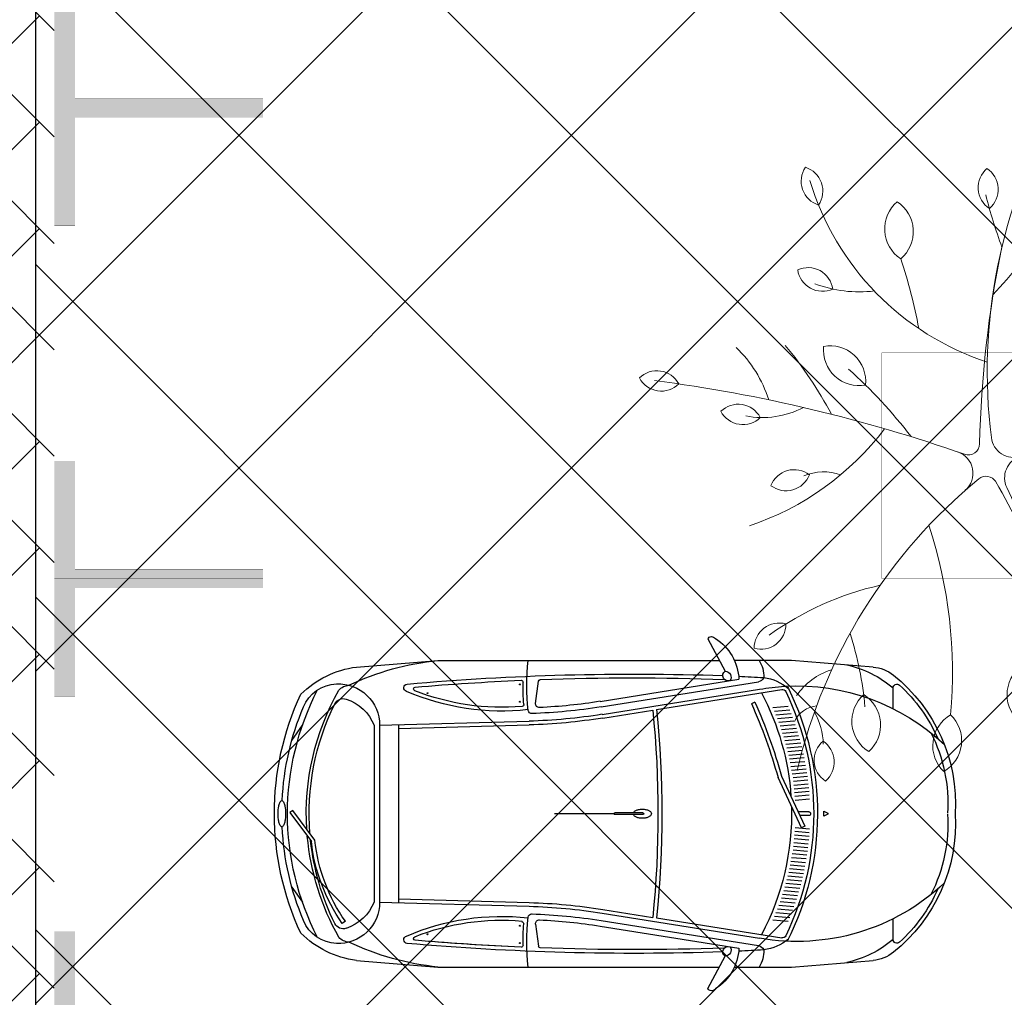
# Model space of a CAD drawing. Header units: millimetres. Extents: x 747415 to 1601423, y -236173 to 551995.
# Tile 395 of 549: x 1107225 to 1112460, y 198712 to 203909. Entities that reach past the tile are written whole.
import ezdxf

# ---------------------------------------------------------------- set-up
doc = ezdxf.new("R2010")
doc.units = ezdxf.units.MM
doc.header["$LTSCALE"] = 100
doc.header["$MEASUREMENT"] = 0
doc.linetypes.add('DASHED2', pattern=[9.525, 6.35, -3.175])
doc.layers.get('0').update_dxf_attribs({"linetype": 'CONTINUOUS', "lineweight": 0})
for name, color, linetype in [('T--A9041_VERHARDING_Parkeren', 9, 'CONTINUOUS'), ('T--L9041_VERHARDING_Parkeren', 9, 'DASHED2'), ('T--L9041_VERHARDING_Wegen', 7, 'CONTINUOUS'), ('T--L9082_INRICHTING_SPECIFIEK_Auto', 8, 'CONTINUOUS')]:
    doc.layers.add(name, color=color, linetype=linetype)
for name, color, linetype, lineweight in [('T--A9041_VERHARDING_Wegen', 21, 'CONTINUOUS', 0), ('T--A9042_BEPLANTING', 90, 'CONTINUOUS', 0), ('T--L9042_BOMEN', 84, 'CONTINUOUS', 0), ('T--L9067_BEHEERVOORZIENING_Belijning', 7, 'DASHED2', 0)]:
    doc.layers.add(name, color=color, linetype=linetype, lineweight=lineweight)
doc.layers.add('T--A9072_BELIJNING', color=7, linetype='CONTINUOUS', lineweight=0, true_color=0xffffff)

# ---------------------------------------------------------------- blocks, each defined once
blk = doc.blocks.new('auto64')
for points in [[(-2304.5, 929), (-2397.7, 757.5)], [(-3183.6, 779.6), (-2750, 815), (-2446.3, 815)], [(-436.4, 779.6), (-870, 815), (-2366.4, 815)], [(-1737, 567.8), (-2573.7, 701.2)], [(-1732.3, 597.4), (-2470.4, 715.1)], [(-1389.3, 586.7), (-1404.3, 704.7)], [(-3290, 558.5), (-3290, 668.7)], [(-2032.1, 554.1), (-2698.1, 660.3)], [(-1743.3, 528.3), (-2580, 661.7)], [(-2554.7, 593.2), (-2536.5, 585)], [(-2667, 525.7), (-2748.1, 532.8)], [(-2658.9, 545), (-2740.4, 552.2)], [(-2650.5, 564.4), (-2732.4, 571.6)], [(-1746.5, 508.6), (-2012.3, 550.9)], [(-2689.2, 467.4), (-2769.4, 474.5)], [(-2682.1, 486.9), (-2762.6, 494)], [(-2674.7, 506.3), (-2755.5, 513.4)], [(-660, 452.8), (-1354.9, 472.1)], [(-560, 470), (-1354.3, 492.1)], [(-2702.5, 428.4), (-2782.1, 435.5)], [(-2696, 447.9), (-2775.9, 455)], [(-660, 470), (-660, -470)], [(-560, 470.1), (-560, -470.1)], [(-530, 470), (-530, -470)], [(-93, 390), (-149.4, 470)], [(-2720, 369.7), (-2798.9, 376.7)], [(-2714.5, 389.3), (-2793.6, 396.3)], [(-2708.6, 408.9), (-2788, 415.9)], [(-2734.9, 310.8), (-2813.3, 317.8)], [(-2730.2, 330.5), (-2808.8, 337.4)], [(-2725.3, 350.1), (-2804, 357.1)], [(-2743.3, 271.4), (-2821.4, 278.3)], [(-2739.2, 291.1), (-2817.5, 298)], [(-2753.8, 212.1), (-2831.6, 219)], [(-2750.6, 231.9), (-2828.5, 238.8)], [(-2747.1, 251.7), (-2825.1, 258.6)], [(-2761.6, 152.6), (-2839.3, 159.4)], [(-2759.9, 172.5), (-2837, 179.3)], [(-2758.1, 192.4), (-2834.5, 199.2)], [(-2697.1, 199), (-2820.5, -67), (-2802.3, -75.4), (-2678.2, 192.1)], [(-2765.1, 112.7), (-2843.1, 119.6)], [(-2763.4, 132.6), (-2841.4, 139.5)], [(-2768.7, 72.9), (-2846.4, 79.7)], [(-2766.9, 92.8), (-2844.6, 99.7)], [(-2940.1, -4.6), (-2921, -12.7), (-2921, 0), (-2921, 12.7), (-2940.1, 4.6)], [(-2841.7, 10), (-2784.7, 10)], [(-1960.2, 5), (-1810.2, 5)], [(-1805.2, 0), (-1490.2, 0)], [(-216, -140.7), (-98.2, 17.6), (-82.2, 5.7), (-196.7, -148.3)], [(-2841.7, -10), (-2794, -10)], [(-1960.2, -5), (-1810.2, -5)], [(-2768.7, -72.9), (-2846.4, -79.7)], [(-2766.9, -92.8), (-2844.6, -99.7)], [(-2765.1, -112.7), (-2843.1, -119.6)], [(-2763.4, -132.6), (-2841.4, -139.5)], [(-2761.6, -152.6), (-2839.3, -159.4)], [(-2759.9, -172.5), (-2837, -179.3)], [(-2758.1, -192.4), (-2834.5, -199.2)], [(-2753.8, -212.1), (-2831.6, -219)], [(-2750.6, -231.9), (-2828.5, -238.8)], [(-2747.1, -251.7), (-2825.1, -258.6)], [(-2743.3, -271.4), (-2821.4, -278.3)], [(-2739.2, -291.1), (-2817.5, -298)], [(-2734.9, -310.8), (-2813.3, -317.8)], [(-2730.2, -330.5), (-2808.8, -337.4)], [(-2725.3, -350.1), (-2804, -357.1)], [(-2720, -369.7), (-2798.9, -376.7)], [(-2714.5, -389.3), (-2793.6, -396.3)], [(-2708.6, -408.9), (-2788, -415.9)], [(-93, -390), (-149.4, -470)], [(-2702.5, -428.4), (-2782.1, -435.5)], [(-2696, -447.9), (-2775.9, -455)], [(-2689.2, -467.4), (-2769.4, -474.5)], [(-660, -452.8), (-1354.9, -472.1)], [(-560, -470), (-1354.3, -492.1)], [(-2682.1, -486.9), (-2762.6, -494)], [(-2674.7, -506.3), (-2755.5, -513.4)], [(-1746.5, -508.6), (-2012.3, -550.9)], [(-3290, -668.7), (-3290, -558.5)], [(-2667, -525.7), (-2748.1, -532.8)], [(-2658.9, -545), (-2740.4, -552.2)], [(-2650.5, -564.4), (-2732.4, -571.6)], [(-2032.1, -554.1), (-2698.1, -660.3)], [(-1743.3, -528.3), (-2580, -661.7)], [(-1737, -567.8), (-2573.7, -701.2)], [(-377.6, -572), (-361.2, -583.4)], [(-1732.3, -597.4), (-2470.4, -715.1)], [(-1389.3, -586.7), (-1404.3, -704.7)], [(-2446.3, -815), (-2750, -815), (-3183.6, -779.6)], [(-2304.5, -929), (-2397.7, -757.5)], [(-436.4, -779.6), (-870, -815), (-2366.4, -815)]]:
    blk.add_lwpolyline(points)
for centre, radius, start, end in [((-2199.5, 702.7), 271.1, 122.5061, 177.3807), ((-2325.6, 917.5), 24, 28.4487, 144.8117), ((-2919.5, 231.4), 573.2, 102.481, 130.272), ((-2433.2, 726.8), 169.4, 148.6333, 180.9564), ((-2582.9, 684), 1240.6, 353.7279, 6.0623), ((-1012.2, -604.7), 1426.8, 64.4533, 84.2811), ((-2747.5, 52.9), 874.1, 128.5195, 183.4666), ((-3167.3, 580.3), 200, 94.6669, 128.5195), ((-2396.9, 725.7), 31.7, 91.422, 214.9423), ((-2412.7, 733.7), 28.1, 248.5131, 57.8511), ((-1911, -12957.7), 13700.1, 84.95581, 91.981), ((-500.4, 274.6), 509, 45.0724, 82.7817), ((-2747.5, 52.9), 854.1, 132.4061, 156.0666), ((-3310, 668.7), 20, 0, 132.4061), ((-2566.5, 466), 260.5, 97.9758, 129.7902), ((-1914, -11588.8), 12332, 92.58016, 93.20092), ((-2568.5, 737.6), 36.8, 201.7756, 261.8193), ((-1911, -12957.7), 13680.1, 87.91744, 92.01787), ((-1414.2, 703.4), 10, 7.2745, 87.9174), ((-2582.9, 684), 1260.6, 355.3159, 0.6912), ((-1312.4, 699.3), 10, 87.4901, 180.6912), ((-1911, -12957.7), 13680.1, 85.12905, 87.49008), ((-1306, 687.5), 2.5, 90, 270), ((-1306, 687.5), 2.5, 270, 90), ((-708.2, 669.4), 20, 284.8612, 84.9558), ((-339.9, 470), 220.1, 87.5524, 180.0097), ((-398.9, 609.8), 72.8, 40.2199, 88.4107), ((-339.1, 490.1), 200, 22.8604, 87.5524), ((-2779, -463.8), 1142.9, 86.7478, 133.301), ((-1377.2, 0), 1510.8, 153.8364, 206.6643), ((-1377.2, 0), 1490.8, 154.1833, 205.8167), ((-1377.2, 0), 1372.8, 152.0676, 176.1797), ((-2715.3, 657.3), 20, 86.7478, 153.8364), ((-2701.2, 640.5), 20, 80.9423, 154.1833), ((-2779, -463.8), 1142.9, 79.9751, 86.7478), ((-1209, 1821.9), 1276.3, 263.6929, 293.3519), ((-1209, 1821.9), 1256.3, 265.0494, 291.5959), ((-815.2, 640.9), 2.5, 90, 270), ((-815.2, 640.9), 2.5, 270, 90), ((-750.2, 663), 10, 291.5959, 85.1291), ((-1501.5, 0), 1331.5, 356.4569, 29.5582), ((-1501.5, 0), 1431.5, 332.6464, 27.3536), ((-1501.5, 0), 1501.5, 334.9815, 25.0185), ((-87.3, -520.5), 2707.1, 155.7055, 164.5863), ((-87.3, -520.5), 2687.1, 155.7055, 164.6216), ((-1271, 3490.9), 2930, 260.9423, 267.2804), ((-1409.1, 584.2), 20, 267.2804, 7.2745), ((-1316.5, 580.2), 10, 175.3159, 265.0494), ((-1306, 595.5), 2.5, 90, 270), ((-1306, 595.5), 2.5, 270, 90), ((-306.1, 380.4), 241.2, 108.384, 158.1789), ((-366.4, 561.8), 50, 26.3311, 108.384), ((-1501.5, 0), 1316.5, 355.4418, 26.3311), ((3446.7, 0), 5506.7, 174.225, 185.775), ((3446.7, 0), 5486.7, 174.2369, 185.7631), ((-1271, 3490.9), 3000, 260.9423, 268.4089), ((-1271, 3490.9), 2960, 260.9423, 268.0852), ((-1369.3, 552.5), 20, 268.0852, 348.1357), ((-1461.9, 3509.8), 2978.7, 271.7693, 271.819), ((-1501.5, 0), 1461.5, 2.7376, 22.8604), ((-1271, 3490.9), 3020, 260.9423, 268.4089), ((-2747.5, 52.9), 834.1, 153.1339, 183.4666), ((2.9, 33.2), 59.3, 145.403, 164.0546), ((-40, 62.8), 7.21, 90, 145.403), ((-40, 62.8), 7.21, 34.597, 90), ((-82.9, 33.2), 59.3, 15.9454, 34.597), ((-2938.2, 0), 5, 112.786, 247.214), ((-2841.7, 0), 10, 90, 270), ((-1377.2, 0), 1372.8, 178.392, 207.9324), ((-1992, 0), 13, 140.4731, 180), ((-1992, 0), 13, 180, 219.5269), ((-1975.1, -13.9), 34.9, 116.6567, 140.4731), ((-1963.8, -36.4), 60, 101.7464, 116.6567), ((-1956.4, -72.1), 96.5, 90, 101.7464), ((-1960.2, 0), 5, 90, 270), ((-1956.4, -72.1), 96.5, 78.2536, 90), ((-1949, -36.4), 60, 63.3433, 78.2536), ((-1937.7, -13.9), 34.9, 39.5269, 63.3433), ((-1920.8, 0), 13, 22.6244, 39.5269), ((-1810.2, 0), 5, 270, 90), ((184.7, 0), 244.7, 173.2506, 180), ((184.7, 0), 244.7, 180, 186.7494), ((72.7, 13.3), 131.9, 164.0546, 173.2506), ((-152.7, 13.3), 131.9, 6.7494, 15.9454), ((-264.7, 0), 244.7, 0, 6.7494), ((-264.7, 0), 244.7, 353.2506, 0), ((-2747.5, -52.9), 874.1, 176.5334, 231.4805), ((-2747.5, -52.9), 834.1, 176.5334, 206.8661), ((-1975.1, 13.9), 34.9, 219.5269, 243.3433), ((-1963.8, 36.4), 60, 243.3433, 258.2536), ((-1956.4, 72.1), 96.5, 258.2536, 270), ((-1956.4, 72.1), 96.5, 270, 281.7464), ((-1949, 36.4), 60, 281.7464, 296.6567), ((-1937.7, 13.9), 34.9, 296.6567, 320.4731), ((-1920.8, 0), 13, 320.4731, 337.3756), ((72.7, -13.3), 131.9, 186.7494, 195.9454), ((2.9, -33.2), 59.3, 195.9454, 214.597), ((-82.9, -33.2), 59.3, 325.403, 344.0546), ((-152.7, -13.3), 131.9, 344.0546, 353.2506), ((-1501.5, 0), 1461.5, 337.1396, 357.2624), ((-40, -62.8), 7.21, 214.597, 270), ((-40, -62.8), 7.21, 270, 325.403), ((-1132.8, -43.1), 922, 324.9998, 353.9253), ((-1132.8, -43.1), 942, 324.9998, 353.5912), ((-1501.5, 0), 1331.5, 330.4418, 354.8462), ((-1501.5, 0), 1316.5, 333.6689, 353.7639), ((-2779, 463.8), 1142.9, 226.699, 280.0249), ((-2747.5, -52.9), 854.1, 203.9334, 227.5939), ((-339.9, -470), 220.1, 179.9903, 272.4476), ((-306.1, -380.4), 241.2, 201.8211, 251.616), ((-1271, -3490.9), 3020, 91.5911, 99.0577), ((-1271, -3490.9), 3000, 91.5911, 99.0577), ((-1271, -3490.9), 2960, 91.9167, 99.0577), ((-1271, -3490.9), 2930, 92.7196, 99.0577), ((-1409.1, -584.2), 20, 352.7255, 92.7196), ((-1369.4, -552.6), 20, 6.1809, 91.9167), ((-1461.9, -3509.8), 2978.7, 88.1848, 88.2307), ((-2582.9, -684), 1240.6, 353.9377, 6.1809), ((-1209, -1821.9), 1276.3, 66.6481, 96.3071), ((-1316.1, -584.8), 10, 87.1473, 184.478), ((-1209, -1821.9), 1256.3, 68.4041, 94.9506), ((-339.1, -490.1), 200, 272.4476, 337.1396), ((-2582.9, -684), 1260.6, 359.3088, 4.478), ((-1306, -595.5), 2.5, 90, 270), ((-1306, -595.5), 2.5, 270, 90), ((-366.4, -561.8), 50, 251.616, 333.6689), ((-3310, -668.7), 20, 227.5939, 0), ((-2919.5, -231.4), 573.2, 229.728, 257.519), ((-2566.5, -466), 260.5, 230.2098, 262.0242), ((-2701.2, -640.5), 20, 205.8167, 279.0577), ((-1911, 12957.7), 13680.1, 272.50992, 274.87095), ((-1911, 12957.7), 13680.1, 272.50992, 274.79654), ((-815.2, -640.9), 2.5, 90, 270), ((-815.2, -640.9), 2.5, 270, 90), ((-750.2, -663), 10, 274.8709, 68.4041), ((-708.2, -669.4), 20, 275.0442, 75.1388), ((-500.4, -274.6), 509, 277.2183, 314.9276), ((-398.9, -609.8), 72.8, 271.5893, 319.7801), ((-2433.2, -726.8), 169.4, 179.0436, 211.3667), ((-2568.5, -737.6), 36.8, 98.1807, 158.2244), ((-1914, 11588.8), 12332, 266.79908, 267.41984), ((-2199.5, -702.7), 271.1, 182.6193, 237.4939), ((-2396.9, -725.7), 31.7, 145.0577, 268.578), ((-2412.7, -733.7), 28.1, 302.1489, 111.4869), ((-1911, 12957.7), 13680.1, 267.98213, 272.08256), ((-1911, 12957.7), 13700.1, 268.019, 275.05153), ((-1414.2, -703.4), 10, 272.0826, 352.7255), ((-1312.4, -699.3), 10, 179.3088, 272.5099), ((-1306, -687.5), 2.5, 90, 270), ((-1306, -687.5), 2.5, 270, 90), ((-1012.2, 604.7), 1426.8, 275.7189, 295.5467), ((-3167.3, -580.3), 200, 231.4805, 265.3331), ((-2325.6, -917.5), 24, 215.1883, 331.5513)]:
    blk.add_arc(centre, radius, start, end)
blk = doc.blocks.new('boom26')
for centre, radius, start, end in [((155.7, 1905), 132.8, 103.0821, 209.3601), ((9.9, 1969.2), 132.8, 283.0821, 29.3601), ((2713.7, 860.7), 2847.5, 157.8706, 194.6902), ((-37, 1751.1), 132.8, 129.691, 235.969), ((-196.1, 1743.2), 132.8, 309.691, 55.969), ((25.8, 1694.3), 147.2, 169.7791, 241.1753), ((185.5, 1474.8), 132.8, 83.1766, 189.4546), ((70.3, 1584.8), 132.8, 263.1766, 9.4546), ((-362.8, 2000.5), 688.5, 293.5336, 321.1072), ((-659.1, 1432.1), 132.8, 149.5314, 255.8094), ((-806, 1370.7), 132.8, 329.5314, 75.8094), ((-199.5, 1371.8), 189.7, 139.2589, 245.537), ((-421.8, 1323), 189.7, 319.2589, 65.537), ((-1163.5, 1406.5), 132.8, 161.751, 268.029), ((-1294.2, 1315.4), 132.8, 341.751, 88.029), ((1710.4, 3800.5), 3830.1, 218.5331, 241.7877), ((-2075.7, 884.9), 1445.9, 355.513, 21.8929), ((368.4, 1461.7), 697.8, 193.8405, 224.247), ((936.5, 1172.1), 132.8, 82.8871, 189.1651), ((821.9, 1282.7), 132.8, 262.8871, 9.1651), ((1196.1, 1147.7), 132.8, 56.6076, 162.8856), ((1142.3, 1297.6), 132.8, 236.6076, 342.8856), ((280.5, 1007.6), 189.7, 103.0821, 209.3601), ((72.3, 1099.4), 189.7, 283.0821, 29.3601), ((2322.5, -556.2), 2147.2, 124.9862, 161.6941), ((1401.7, 856), 666.1, 151.7973, 176.9648), ((-924.8, 1385.2), 1141.4, 314.8692, 341.5947), ((1118, 714.4), 189.7, 56.6076, 162.8856), ((1041.1, 928.6), 189.7, 236.6076, 342.8856), ((-543.1, 3036.5), 2706.6, 291.933, 303.1444), ((-995.8, 509.1), 189.7, 9.3193, 115.5973), ((-890.6, 710.8), 189.7, 189.3193, 295.5973), ((-624.7, 1194.2), 679.7, 239.8131, 293.7836), ((-1943.9, 389.4), 132.8, 4.7677, 111.0458), ((-1859.3, 524.3), 132.8, 184.7677, 291.0458), ((1477.5, 301.2), 189.7, 51.1528, 157.4308), ((-332.2, 2833.4), 2847.5, 236.9681, 273.6695), ((-1360.8, 278.9), 189.7, 2.7217, 108.9997), ((-1233.1, 467.2), 189.7, 182.7217, 288.9997), ((1663.8, -420.8), 868.2, 103.3279, 127.7935), ((1421.3, 521.7), 189.7, 231.1528, 337.4308), ((-1941.9, -191.8), 688.5, 32.5366, 60.1102), ((-2516.8, -1438.1), 2188.5, 42.6505, 54.2085), ((1788.1, 224), 132.8, 36.861, 143.139), ((-1756.6, 176.7), 132.8, 28.2156, 134.4936), ((-1732.6, 334.1), 132.8, 208.2156, 314.4936), ((-1661.4, 385.1), 147.2, 248.8767, 308.1371), ((1189, -2581.6), 2847.5, 74.9681, 112.0411), ((1696.6, 157.7), 147.2, 86.8767, 146.1371), ((1788.1, 383.2), 132.8, 216.861, 323.139), ((1150.6, -2047.2), 2308.7, 90.4669, 117.4844), ((1841.8, 2142.3), 2188.5, 240.6505, 252.2085), ((1702.7, 470.5), 412, 210.4763, 257.4087), ((1975.9, 82.3), 132.8, 26.4801, 132.7581), ((2004.6, 238.9), 132.8, 206.4801, 312.7581), ((-1472.8, -25.2), 132.8, 36.8567, 143.1347), ((-2096.9, 3334.3), 3360.2, 281.2858, 286.2361), ((356.9, 5737.6), 5829.6, 254.94405, 265.30416), ((-157.6, 111.5), 120, 273.6695, 14.6232), ((75.4, 169), 120, 194.6902, 292.0411), ((1190, -41.5), 189.7, 26.4801, 132.7581), ((1591.9, 10.8), 132.8, 26.4801, 132.7581), ((1620.6, 167.4), 132.8, 206.4801, 312.7581), ((-1472.8, 134.1), 132.8, 216.8567, 323.1347), ((1231, 182.4), 189.7, 206.4801, 312.7581), ((112.8, -52.2), 60, 117.4844, 215.9239), ((-1908.4, 529.4), 1457.9, 283.3232, 338.4729), ((-125.3, -132.2), 60, 337.2295, 85.3042), ((2370, 1583.2), 2847.5, 215.9239, 253.3681), ((7467.3, -3319.2), 8174.3, 157.22955, 169.12777), ((26.2, -236.7), 120, 37.8277, 157.4981), ((935.3, -2818.2), 2533.1, 81.5413, 104.631), ((1436.7, -451.9), 189.7, 26.4801, 132.7581), ((1477.7, -228.1), 189.7, 206.4801, 312.7581), ((-1279.7, -546.1), 189.7, 36.861, 143.139), ((-420.9, -3045), 2706.6, 97.0317, 105.1444), ((-1279.7, -318.6), 189.7, 216.861, 323.139), ((1340.5, -2672.1), 2706.6, 124.198, 134.5901), ((-1216.7, -1716.6), 1510.5, 15.1971, 49.2879), ((-1630.3, -622.3), 666.1, 335.8015, 3.4272), ((-499.6, -846.6), 189.7, 80.7132, 186.9912), ((-657.3, -682.5), 189.7, 260.7132, 6.9912), ((2197.5, -384.9), 1620.7, 189.2555, 212.2447), ((1328, -877.2), 189.7, 38.5051, 144.7832), ((1290.8, -2554.5), 1790.5, 91.6796, 104.4588), ((1321.5, -649.7), 189.7, 218.5051, 324.7832), ((-1519.8, -956.6), 132.8, 52.7003, 158.9783), ((-978.1, -934.8), 132.8, 94.7219, 200.9999), ((-1113, -850.1), 132.8, 274.7219, 20.9999), ((236.8, -925), 259.2, 156.2605, 200.3773), ((-1563.3, -803.4), 132.8, 232.7003, 338.9783), ((590.2, -2836.8), 2188.5, 114.7162, 126.2743), ((1371.2, -846.4), 350.7, 193.7041, 232.3597), ((89.6, -1072.6), 132.8, 139.2589, 245.537), ((-66, -1106.8), 132.8, 319.2589, 65.537), ((1513.1, -1078.2), 132.8, 36.8567, 143.1347), ((-804.5, -1188.3), 475.6, 345.8111, 23.9227), ((1364.1, -1014.7), 147.2, 182.1991, 241.4596), ((1406.1, -1337.2), 339.5, 87.2638, 117.1832), ((1513.2, -918.9), 132.8, 216.8567, 323.1347), ((-247.9, -1843.7), 688.5, 104.6024, 132.176), ((898.6, -1201.6), 132.8, 160.9227, 267.2007), ((766.7, -1290.9), 132.8, 340.9227, 87.2007), ((-275.4, -1349), 132.8, 114.555, 220.833), ((-431, -1315), 132.8, 294.555, 40.833), ((-478.9, -1770.2), 132.8, 114.871, 221.149), ((-634.7, -1737.1), 132.8, 294.871, 41.149)]:
    blk.add_arc(centre, radius, start, end)
blk = doc.blocks.new('9041_parkeerplaats_2500x5000_hoeklijn')
at = {"layer": 'T--A9072_BELIJNING', "linetype": 'Continuous'}
h = blk.add_hatch(color=256, dxfattribs=at)
h.paths.add_polyline_path([(-1200, -1390), (-1250, -1390), (-1250, -2500), (-625, -2500), (-625, -2390), (-1200, -2390)])
h.paths.add_polyline_path([(1250, -1390), (1200, -1390), (1200, -2390), (625, -2390), (625, -2500), (1250, -2500)])
at = {"layer": 'T--L9067_BEHEERVOORZIENING_Belijning', "const_width": 1}
for points in [[(-1200, -1390), (-1250, -1390), (-1250, -2500), (-625, -2500), (-625, -2390), (-1200, -2390)], [(1250, -1390), (1200, -1390), (1200, -2390), (625, -2390), (625, -2500), (1250, -2500)]]:
    blk.add_lwpolyline(points, close=True, dxfattribs=at)
blk = doc.blocks.new('*U265')
at = {"layer": 'T--L9067_BEHEERVOORZIENING_Belijning'}
blk.add_blockref('9041_parkeerplaats_2500x5000_hoeklijn', (0, 1945, -0.5), dxfattribs=at)
blk = doc.blocks.new('*U266')
at = {"layer": 'T--L9067_BEHEERVOORZIENING_Belijning', "color": 0, "linetype": 'ByBlock', "lineweight": -2, "transparency": 16777216}
for p in [(30000, 0), (32500, 0), (35000, 0)]:
    blk.add_blockref('*U265', p, dxfattribs=at)

msp = doc.modelspace()

# ---------------------------------------------------------------- hatches: boundary and pattern name
at = {"layer": 'T--A9041_VERHARDING_Parkeren', "linetype": 'Continuous'}
h = msp.add_hatch(dxfattribs=at)
h.set_pattern_fill('ANSI37', color=256, scale=10000, style=0)
h.paths.add_polyline_path([(1117408.673, 237551.803), (1116409.597, 237455.79), (1113391.54, 237103.425), (1110380.186, 236675.81), (1107308.673, 236217.952), (1107308.673, 193325.106), (1117408.673, 193325.106)])
at = {"layer": 'T--A9041_VERHARDING_Wegen', "linetype": 'Continuous'}
h = msp.add_hatch(dxfattribs=at)
h.set_pattern_fill('AR-HBONE', color=256, scale=100, style=0)
h.paths.add_polyline_path([(1102408.673, 193125.106), (1107408.673, 193125.106), (1107408.673, 236217.952), (1102408.673, 235453.574)])
at = {"layer": 'T--A9042_BEPLANTING'}
h = msp.add_hatch(dxfattribs=at)
h.set_pattern_fill('GRASS', color=256, scale=1500, style=0)
edge = h.paths.add_edge_path()
edge.add_line((1194589.183, 247525.193), (1194593.64, 247264.881))
edge.add_line((1194593.64, 247264.881), (1189597.042, 247120.843))
edge.add_line((1189597.042, 247120.843), (1179615.176, 246734.424))
edge.add_line((1179615.176, 246734.424), (1169673.169, 246260.926))
edge.add_line((1169673.169, 246260.926), (1159743.156, 245284.429))
edge.add_line((1159743.156, 245284.429), (1149794.302, 244232.037))
edge.add_line((1149794.302, 244232.037), (1139904.319, 243419.621))
edge.add_line((1139904.319, 243419.621), (1138613.747, 243325.021))
edge.add_line((1138613.747, 243325.021), (1135690.007, 243117.197))
edge.add_line((1135690.007, 243117.197), (1132771.926, 242932.503))
edge.add_line((1132771.926, 242932.503), (1129859.398, 242758.599))
edge.add_line((1129859.398, 242758.599), (1126616.556, 242566.575))
edge.add_line((1126616.556, 242566.575), (1123385.964, 242364.695))
edge.add_line((1123385.964, 242364.695), (1120184.728, 242139.833))
edge.add_line((1120184.728, 242139.833), (1117014.113, 241880.011))
edge.add_line((1117014.113, 241880.011), (1113876.289, 241570.228))
edge.add_line((1113876.289, 241570.228), (1110773.76, 241198.319))
edge.add_line((1110773.76, 241198.319), (1107692.214, 240764.72))
edge.add_line((1107692.214, 240764.72), (1104624.361, 240306.925))
edge.add_line((1104624.361, 240306.925), (1101572.465, 239835.828))
edge.add_line((1101572.465, 239835.828), (1100403.086, 239650.924))
edge.add_line((1100403.086, 239650.924), (1097780.987, 239217.99))
edge.add_line((1097780.987, 239217.99), (1095157.329, 238732.83))
edge.add_line((1095157.329, 238732.83), (1092526.922, 238274.052))
edge.add_line((1092526.922, 238274.052), (1089457.602, 237766.051))
edge.add_line((1089457.602, 237766.051), (1086388.73, 237224.846))
edge.add_line((1086388.73, 237224.846), (1083401.545, 236651.668))
edge.add_line((1083401.545, 236651.668), (1080469.385, 236024.459))
edge.add_line((1080469.385, 236024.459), (1077519.444, 235269.823))
edge.add_line((1077519.444, 235269.823), (1074567.867, 234454.498))
edge.add_line((1074567.867, 234454.498), (1071611.505, 233602.32))
edge.add_line((1071611.505, 233602.32), (1068661.406, 232725.291))
edge.add_line((1068661.406, 232725.291), (1065719.424, 231822.381))
edge.add_line((1065719.424, 231822.381), (1062684.54, 230856.109))
edge.add_line((1062684.54, 230856.109), (1059866.196, 229920.836))
edge.add_line((1059866.196, 229920.836), (1056845.381, 228880.035))
edge.add_line((1056845.381, 228880.035), (1054034.15, 227860.451))
edge.add_line((1054034.15, 227860.451), (1051908.682, 227043.859))
edge.add_line((1051908.682, 227043.859), (1051192.354, 226766.278))
edge.add_line((1051192.354, 226766.278), (1050671.69, 226564.519))
edge.add_line((1050671.69, 226564.519), (1049927.631, 226262.62))
edge.add_line((1049927.631, 226262.62), (1049070.32, 225903.54))
edge.add_line((1049070.32, 225903.54), (1048360.834, 225606.376))
edge.add_line((1048360.834, 225606.376), (1045574.185, 224396.868))
edge.add_line((1045574.185, 224396.868), (1042746.023, 223102.062))
edge.add_line((1042746.023, 223102.062), (1039916.204, 221736.561))
edge.add_line((1039916.204, 221736.561), (1037264.038, 220364.549))
edge.add_line((1037264.038, 220364.549), (1036639.036, 220037.907))
edge.add_line((1036639.036, 220037.907), (1035761.731, 219567.084))
edge.add_line((1035761.731, 219567.084), (1034455.173, 218860.02))
edge.add_line((1034455.173, 218860.02), (1031834.519, 217415.207))
edge.add_line((1031834.519, 217415.207), (1029063.532, 215837.52))
edge.add_line((1029063.532, 215837.52), (1026493.513, 214322.916))
edge.add_line((1026493.513, 214322.916), (1023661.374, 212596.81))
edge.add_line((1023661.374, 212596.81), (1021148.701, 211011.913))
edge.add_line((1021148.701, 211011.913), (1018664.489, 209394.723))
edge.add_line((1018664.489, 209394.723), (1016111.63, 207674.051))
edge.add_line((1016111.63, 207674.051), (1013541.964, 205866.676))
edge.add_line((1013541.964, 205866.676), (1011054.819, 204060.939))
edge.add_line((1011054.819, 204060.939), (1008551.61, 202180.933))
edge.add_line((1008551.61, 202180.933), (1006071.977, 200261.271))
edge.add_line((1006071.977, 200261.271), (1003623.026, 198305.877))
edge.add_line((1003623.026, 198305.877), (1001255.469, 196356.541))
edge.add_line((1001255.469, 196356.541), (998895.97, 194358.237))
edge.add_line((998895.97, 194358.237), (996592.894, 192340.973))
edge.add_line((996592.894, 192340.973), (994271.188, 190253.094))
edge.add_line((994271.188, 190253.094), (992089.799, 188232.713))
edge.add_line((992089.799, 188232.713), (989855.126, 186096.735))
edge.add_line((989855.126, 186096.735), (987565.682, 183840.779))
edge.add_line((987565.682, 183840.779), (985556.73, 181812.43))
edge.add_line((985556.73, 181812.43), (983340.235, 179499.914))
edge.add_line((983340.235, 179499.914), (981234.422, 177237.565))
edge.add_line((981234.422, 177237.565), (979162.94, 174943.215))
edge.add_line((979162.94, 174943.215), (977214.691, 172724.59))
edge.add_line((977214.691, 172724.59), (975036.892, 170165.071))
edge.add_line((975036.892, 170165.071), (973160.412, 167901.106))
edge.add_line((973160.412, 167901.106), (971300.145, 165540.186))
edge.add_line((971300.145, 165540.186), (970653.489, 164750.347))
edge.add_line((970653.489, 164750.347), (969323.906, 163031.694))
edge.add_line((969323.906, 163031.694), (967532.389, 160664.585))
edge.add_line((967532.389, 160664.585), (965620.33, 158124.446))
edge.add_line((965620.33, 158124.446), (963729.485, 155559.861))
edge.add_line((963729.485, 155559.861), (962160.024, 153368.205))
edge.add_line((962160.024, 153368.205), (960583.853, 151476.839))
edge.add_line((960583.853, 151476.839), (957868.106, 147829.141))
edge.add_line((957868.106, 147829.141), (955546.579, 144354.957))
edge.add_line((955546.579, 144354.957), (952781.766, 139999.101))
edge.add_line((952781.766, 139999.101), (950228.309, 135925.671))
edge.add_line((950228.309, 135925.671), (947689.507, 131669.07))
edge.add_line((947689.507, 131669.07), (945836.511, 128467.426))
edge.add_line((945836.511, 128467.426), (939785.242, 117718.876))
edge.add_line((939785.242, 117718.876), (930712.869, 102774.401))
edge.add_line((930712.869, 102774.401), (922173.53, 90199.799))
edge.add_arc((831492.457, 157259.067), 112782.989, 306.60619454, 323.5168236, ccw=False)
edge.add_line((898746.269, 66722.183), (906881.323, 58450.839))
edge.add_arc((1039056.702, -43733.649), 167068.849, 138.06483794, 142.29247104, ccw=False)
edge.add_line((914773.924, 67916.66), (924725.806, 83316.857))
edge.add_line((924725.806, 83316.857), (935036.865, 100427.915))
edge.add_line((935036.865, 100427.915), (938271.243, 105214.41))
edge.add_line((938271.243, 105214.41), (944567.151, 115601.153))
edge.add_line((944567.151, 115601.153), (949536.685, 124088.131))
edge.add_line((949536.685, 124088.131), (954824.472, 132626.587))
edge.add_line((954824.472, 132626.587), (959827.89, 140132.671))
edge.add_line((959827.89, 140132.671), (963059.812, 145135.12))
edge.add_line((963059.812, 145135.12), (965500.197, 148828.356))
edge.add_line((965500.197, 148828.356), (966613.361, 150562.786))
edge.add_line((966613.361, 150562.786), (968025.373, 152669.584))
edge.add_line((968025.373, 152669.584), (969925.147, 155201.552))
edge.add_line((969925.147, 155201.552), (971712.101, 157704.465))
edge.add_line((971712.101, 157704.465), (973307.285, 159791.446))
edge.add_line((973307.285, 159791.446), (974380.773, 161326.936))
edge.add_line((974380.773, 161326.936), (975513.5, 162711.848))
edge.add_line((975513.5, 162711.848), (977022.752, 164676.523))
edge.add_line((977022.752, 164676.523), (979125.989, 167160.936))
edge.add_line((979125.989, 167160.936), (980701.644, 168861.659))
edge.add_line((980701.644, 168861.659), (983077.997, 171627.505))
edge.add_line((983077.997, 171627.505), (985074.319, 173856.029))
edge.add_line((985074.319, 173856.029), (986909.132, 175828.505))
edge.add_line((986909.132, 175828.505), (989063.699, 178159.256))
edge.add_line((989063.699, 178159.256), (991154.428, 180245.145))
edge.add_line((991154.428, 180245.145), (993121.205, 182057.606))
edge.add_line((993121.205, 182057.606), (995324.494, 184142.051))
edge.add_line((995324.494, 184142.051), (997280.219, 186006.612))
edge.add_line((997280.219, 186006.612), (999623.744, 188200.448))
edge.add_line((999623.744, 188200.448), (1002349.065, 190608.065))
edge.add_line((1002349.065, 190608.065), (1004754.956, 192653.066))
edge.add_line((1004754.956, 192653.066), (1007294.928, 194741.918))
edge.add_line((1007294.928, 194741.918), (1008978.786, 196161.928))
edge.add_line((1008978.786, 196161.928), (1011076.047, 197755.95))
edge.add_line((1011076.047, 197755.95), (1013065.241, 199247.814))
edge.add_line((1013065.241, 199247.814), (1015821.037, 201346.882))
edge.add_line((1015821.037, 201346.882), (1017686.716, 202722.52))
edge.add_line((1017686.716, 202722.52), (1020957.031, 204817.97))
edge.add_line((1020957.031, 204817.97), (1023228.197, 206313.401))
edge.add_line((1023228.197, 206313.401), (1026470.58, 208376.744))
edge.add_line((1026470.58, 208376.744), (1028603.548, 209658.432))
edge.add_line((1028603.548, 209658.432), (1030968.801, 211111.637))
edge.add_line((1030968.801, 211111.637), (1032974.557, 212278.47))
edge.add_line((1032974.557, 212278.47), (1034989.373, 213415.47))
edge.add_line((1034989.373, 213415.47), (1036654.679, 214452.728))
edge.add_line((1036654.679, 214452.728), (1038246.03, 215241.653))
edge.add_line((1038246.03, 215241.653), (1039948.347, 216202.761))
edge.add_line((1039948.347, 216202.761), (1041825.775, 217172.039))
edge.add_line((1041825.775, 217172.039), (1043014.131, 217759.859))
edge.add_line((1043014.131, 217759.859), (1045164.207, 218821.145))
edge.add_line((1045164.207, 218821.145), (1047341.541, 219812.404))
edge.add_line((1047341.541, 219812.404), (1050071.07, 221013.985))
edge.add_line((1050071.07, 221013.985), (1051244.22, 221490.97))
edge.add_line((1051244.22, 221490.97), (1052347.556, 221956.97))
edge.add_line((1052347.556, 221956.97), (1053649.506, 222430.47))
edge.add_line((1053649.506, 222430.47), (1054533.126, 222784.97))
edge.add_line((1054533.126, 222784.97), (1056086.056, 223306.47))
edge.add_line((1056086.056, 223306.47), (1057869.317, 223968.97))
edge.add_line((1057869.317, 223968.97), (1060574.556, 224929.97))
edge.add_line((1060574.556, 224929.97), (1063483.693, 225922.97))
edge.add_line((1063483.693, 225922.97), (1065608.903, 226631.593))
edge.add_line((1065608.903, 226631.593), (1069173.064, 227676.47))
edge.add_line((1069173.064, 227676.47), (1072281.977, 228625.637))
edge.add_line((1072281.977, 228625.637), (1075375.394, 229611.47))
edge.add_line((1075375.394, 229611.47), (1077123.927, 230119.62))
edge.add_line((1077123.927, 230119.62), (1080375.394, 230986.97))
edge.add_line((1080375.394, 230986.97), (1082892.594, 231747.063))
edge.add_line((1082892.594, 231747.063), (1087287.423, 232727.295))
edge.add_line((1087287.423, 232727.295), (1089726.851, 233304.236))
edge.add_line((1089726.851, 233304.236), (1092683.446, 233905.227))
edge.add_line((1092683.446, 233905.227), (1095564.394, 234529.046))
edge.add_line((1095564.394, 234529.046), (1098820.303, 235134.124))
edge.add_line((1098820.303, 235134.124), (1101429.17, 235680.801))
edge.add_line((1101429.17, 235680.801), (1102775.394, 235932.97))
edge.add_line((1102775.394, 235932.97), (1105482.445, 236248.973))
edge.add_line((1105482.445, 236248.973), (1107758.807, 236612.397))
edge.add_line((1107758.807, 236612.397), (1110496.735, 236978.709))
edge.add_line((1110496.735, 236978.709), (1115376.091, 237663.748))
edge.add_line((1115376.091, 237663.748), (1120160.891, 238162.648))
edge.add_line((1120160.891, 238162.648), (1122883.614, 238303.454))
edge.add_line((1122883.614, 238303.454), (1125390.669, 238461.915))
edge.add_line((1125390.669, 238461.915), (1128123.405, 238391.97))
edge.add_line((1128123.405, 238391.97), (1132768.171, 238736.47))
edge.add_line((1132768.171, 238736.47), (1135790.587, 239107.966))
edge.add_line((1135790.587, 239107.966), (1138342.94, 239481.456))
edge.add_line((1138342.94, 239481.456), (1142060.43, 239524.47))
edge.add_line((1142060.43, 239524.47), (1147419.918, 239838.053))
edge.add_line((1147419.918, 239838.053), (1152508.673, 240937.759))
edge.add_line((1152508.673, 240937.759), (1161790.445, 241405.25))
edge.add_line((1161790.445, 241405.25), (1166293.104, 242414.317))
edge.add_line((1166293.104, 242414.317), (1170003.913, 243136.47))
edge.add_line((1170003.913, 243136.47), (1182817.631, 243902.97))
edge.add_line((1182817.631, 243902.97), (1191677.387, 244103.47))
edge.add_line((1191677.387, 244103.47), (1200992.076, 244164.47))
edge.add_line((1200992.076, 244164.47), (1212315.556, 244345.47))
edge.add_line((1212315.556, 244345.47), (1212435.36, 247419.97))
edge.add_line((1212435.36, 247419.97), (1205479.36, 247503.517))
edge.add_line((1205479.36, 247503.517), (1202606.248, 247460.622))
edge.add_line((1202606.248, 247460.622), (1194593.64, 247264.881))

# ---------------------------------------------------------------- linework, layer by layer
at = {"layer": 'T--A9041_VERHARDING_Parkeren', "linetype": 'Continuous'}
msp.add_lwpolyline([(1117408.673, 237551.803), (1116409.597, 237455.79), (1113391.54, 237103.425), (1110380.186, 236675.81), (1107308.673, 236217.952), (1107308.673, 193325.106), (1117408.673, 193325.106)], close=True, dxfattribs=at)
at = {"layer": 'T--A9041_VERHARDING_Wegen', "linetype": 'Continuous', "const_width": 1}
msp.add_lwpolyline([(1102408.673, 193125.106), (1107408.673, 193125.106), (1107408.673, 236217.952), (1102408.673, 235453.574)], close=True, dxfattribs=at)
at = {"layer": 'T--L9041_VERHARDING_Parkeren', "const_width": 1}
msp.add_lwpolyline([(1111808.673, 200937.759), (1113008.673, 200937.759), (1113008.673, 202137.759), (1111808.673, 202137.759)], close=True, dxfattribs=at)
at = {"layer": 'T--L9041_VERHARDING_Wegen', "const_width": 1}
msp.add_lwpolyline([(1107408.673, 236217.952), (1107408.673, 193125.106)], dxfattribs=at)

# ---------------------------------------------------------------- block references
at = {"layer": 'T--L9042_BOMEN', "linetype": 'Continuous', "rotation": 273.4399454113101}
msp.add_blockref('boom26', (1112408.673, 201537.759), dxfattribs=at)
at = {"layer": 'T--L9067_BEHEERVOORZIENING_Belijning', "rotation": 270}
msp.add_blockref('*U266', (1107963.673, 234687.759, 0.5), dxfattribs=at)
at = {"layer": 'T--L9082_INRICHTING_SPECIFIEK_Auto', "xscale": -1, "rotation": 3.272518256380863e-08}
msp.add_blockref('auto64', (1108578.884, 199687.759), dxfattribs=at)

doc.saveas('drawing.dxf')
